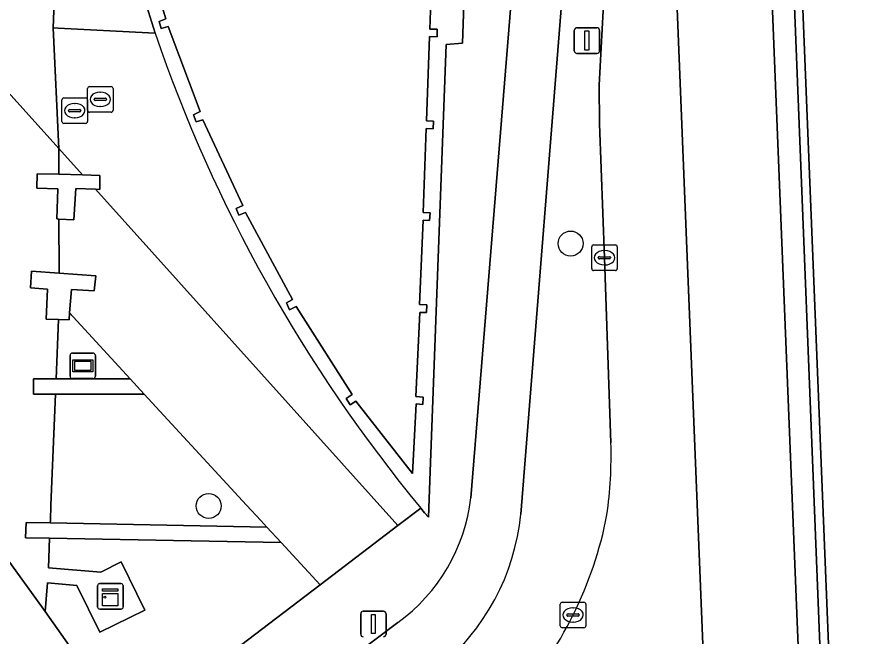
# Model space of a CAD drawing. Extents: x 158352 to 159489, y 383828 to 384603.
# Drawn here: x 159221.82 to 159255.56, y 384049.72 to 384073.98 of the extents above; entities that cross this region are included whole.
import ezdxf

# ---------------------------------------------------------------- set-up
doc = ezdxf.new("R2010")
doc.units = 0
for name, color, linetype in [('IMGEO_Berm_groen', 7, 'Continuous'), ('IMGEO_Berm_open', 7, 'Continuous'), ('IMGEO_Boom', 7, 'Continuous'), ('IMGEO_Fietspad_gesloten', 7, 'Continuous'), ('IMGEO_Groenvoorziening', 7, 'Continuous'), ('IMGEO_Haag', 7, 'Continuous'), ('IMGEO_Kast', 7, 'Continuous'), ('IMGEO_Kolk', 7, 'Continuous'), ('IMGEO_Lichtmast', 7, 'Continuous'), ('IMGEO_Muur', 7, 'Continuous'), ('IMGEO_Pand', 7, 'Continuous'), ('IMGEO_Pand_overbouw', 7, 'Continuous'), ('IMGEO_Reclamebord', 7, 'Continuous'), ('IMGEO_Rijbaan_lokaal_gesloten', 7, 'Continuous'), ('IMGEO_Rijbaan_regionaal_gesloten', 7, 'Continuous'), ('IMGEO_Rioolput', 7, 'Continuous'), ('IMGEO_Voetpad_open', 7, 'Continuous')]:
    doc.layers.add(name, color=color, linetype=linetype)

msp = doc.modelspace()

# ---------------------------------------------------------------- linework, layer by layer
at = {"layer": 'IMGEO_Berm_groen'}
msp.add_lwpolyline([(159245.071, 384057.31), (159244.819, 384064.559), (159244.621, 384069.805), (159244.607, 384071.323), (159244.924, 384077.179), (159243.352, 384077.273), (159241.544, 384054.515)], dxfattribs=at)
for centre, radius, start, end in [((159227.856, 384056.846), 17.222, 352.1291, 1.5427), ((159232.574, 384055.434), 9.017, 309.4627, 354.1474), ((159229.876, 384057.391), 15.317, 318.0702, 349.075)]:
    msp.add_arc(centre, radius, start, end, dxfattribs=at)
at = {"layer": 'IMGEO_Berm_open'}
for points in [[(159250.538, 384095.627), (159251.742, 384065.792), (159252.361, 384050.297), (159252.608, 384044.429), (159252.551, 384039.41), (159252.325, 384030.486), (159252.307, 384030.347)], [(159252.634, 384030.073), (159254.028, 384030.017), (159251.43, 384095.453)]]:
    msp.add_lwpolyline(points, dxfattribs=at)
at = {"layer": 'IMGEO_Boom'}
for centre in [(159243.492, 384065.116), (159229.315, 384054.839)]:
    msp.add_circle(centre, 0.489, dxfattribs=at)
at = {"layer": 'IMGEO_Fietspad_gesloten'}
for points in [[(159242.892, 384095.844), (159239.583, 384055.16)], [(159241.544, 384054.515), (159243.352, 384077.273)], [(159236.722, 384050.273), (159232.267, 384046.922), (159230.294, 384045.438)]]:
    msp.add_lwpolyline(points, dxfattribs=at)
for centre, radius, start, end in [((159232.618, 384055.957), 7.011, 305.8339, 353.4741), ((159232.574, 384055.434), 9.017, 309.4627, 354.1474)]:
    msp.add_arc(centre, radius, start, end, dxfattribs=at)
at = {"layer": 'IMGEO_Groenvoorziening'}
for points in [[(159224.11, 384067.27), (159224.878, 384067.242), (159225.049, 384067.236), (159225.055, 384067.785), (159224.374, 384067.803), (159223.444, 384067.827), (159222.6, 384067.849), (159222.587, 384067.287), (159223.406, 384067.26), (159223.365, 384066.078), (159223.419, 384066.072), (159223.449, 384066.07), (159224.033, 384066.037)], [(159223.455, 384063.956), (159222.373, 384064.039), (159222.332, 384063.387), (159223.002, 384063.333), (159222.955, 384062.154), (159223.431, 384062.137), (159223.845, 384062.122), (159223.865, 384062.401), (159223.938, 384063.314), (159224.826, 384063.258), (159224.894, 384063.846)], [(159223.865, 384062.401), (159223.845, 384062.122), (159223.431, 384062.137), (159223.338, 384059.822), (159226.24, 384059.822)], [(159226.793, 384059.222), (159226.24, 384059.822), (159223.338, 384059.822), (159222.448, 384059.822), (159222.448, 384059.222), (159223.314, 384059.222)], [(159226.793, 384059.222), (159223.314, 384059.222), (159223.139, 384054.87), (159223.115, 384054.27), (159223.111, 384054.172), (159231.596, 384054.005), (159231.352, 384054.27), (159230.799, 384054.87)], [(159231.596, 384054.005), (159223.111, 384054.172), (159222.167, 384054.191), (159222.14, 384053.595), (159223.087, 384053.577), (159228.629, 384053.47), (159232.151, 384053.402)], [(159233.676, 384051.746), (159232.151, 384053.402), (159228.629, 384053.47), (159223.087, 384053.577), (159223.041, 384052.419), (159225.09, 384052.247), (159225.887, 384052.648), (159226.816, 384050.757), (159225.047, 384049.895), (159224.151, 384051.726), (159222.997, 384051.829), (159222.917, 384050.705), (159226.201, 384046.048), (159230.566, 384049.375)]]:
    msp.add_lwpolyline(points, close=True, dxfattribs=at)
at = {"layer": 'IMGEO_Haag'}
for points in [[(159224.11, 384067.27), (159224.878, 384067.242), (159225.049, 384067.236), (159225.055, 384067.785), (159224.374, 384067.803), (159223.444, 384067.827), (159222.6, 384067.849), (159222.587, 384067.287), (159223.406, 384067.26), (159223.365, 384066.078), (159223.419, 384066.072), (159223.449, 384066.07), (159224.033, 384066.037)], [(159223.455, 384063.956), (159222.373, 384064.039), (159222.332, 384063.387), (159223.002, 384063.333), (159222.955, 384062.154), (159223.431, 384062.137), (159223.845, 384062.122), (159223.865, 384062.401), (159223.938, 384063.314), (159224.826, 384063.258), (159224.894, 384063.846)], [(159226.793, 384059.222), (159226.24, 384059.822), (159223.338, 384059.822), (159222.448, 384059.822), (159222.448, 384059.222), (159223.314, 384059.222)], [(159231.596, 384054.005), (159223.111, 384054.172), (159222.167, 384054.191), (159222.14, 384053.595), (159223.087, 384053.577), (159228.629, 384053.47), (159232.151, 384053.402)]]:
    msp.add_lwpolyline(points, close=True, dxfattribs=at)
at = {"layer": 'IMGEO_Kast'}
for p, q in [((159224.965, 384050.874), (159224.965, 384051.715)), ((159224.965, 384051.715), (159224.965, 384050.874)), ((159225.04, 384051.799), (159225.881, 384051.799)), ((159225.881, 384051.799), (159225.04, 384051.799)), ((159225.965, 384051.724), (159225.965, 384050.883)), ((159225.965, 384050.883), (159225.965, 384051.724)), ((159225.89, 384050.799), (159225.049, 384050.799)), ((159225.049, 384050.799), (159225.89, 384050.799))]:
    msp.add_line(p, q, dxfattribs=at)
for points in [[(159225.16, 384051.589), (159225.76, 384051.589), (159225.76, 384051.504), (159225.16, 384051.504), (159225.16, 384051.589)], [(159225.16, 384051.414), (159225.76, 384051.414), (159225.76, 384050.925), (159225.16, 384050.925), (159225.16, 384051.414)]]:
    msp.add_lwpolyline(points, dxfattribs=at)
msp.add_circle((159225.244, 384051.263), 0.0377, dxfattribs=at)
for centre, start, end in [((159225.043, 384051.721), 92.4484, 184.2845), ((159225.043, 384051.721), 92.4484, 184.2845), ((159225.887, 384051.721), 2.4484, 94.2845), ((159225.887, 384051.721), 2.4484, 94.2845), ((159225.043, 384050.877), 182.4484, 274.2845), ((159225.043, 384050.877), 182.4484, 274.2845), ((159225.887, 384050.877), 272.4484, 4.2845), ((159225.887, 384050.877), 272.4484, 4.2845)]:
    msp.add_arc(centre, 0.0779, start, end, dxfattribs=at)
at = {"layer": 'IMGEO_Kolk'}
for p, q in [((159244.317, 384064.132), (159244.317, 384064.984)), ((159244.392, 384065.058), (159245.244, 384065.058)), ((159244.805, 384064.838), (159244.83, 384064.838)), ((159245.318, 384064.984), (159245.318, 384064.132)), ((159244.576, 384064.552), (159244.576, 384064.564)), ((159245.014, 384064.515), (159244.616, 384064.515)), ((159244.619, 384064.601), (159245.017, 384064.601)), ((159245.06, 384064.564), (159245.06, 384064.552)), ((159244.828, 384064.278), (159244.803, 384064.278)), ((159245.244, 384064.058), (159244.392, 384064.058)), ((159243.087, 384050.143), (159243.087, 384050.995)), ((159243.162, 384051.069), (159244.014, 384051.069)), ((159244.088, 384050.995), (159244.088, 384050.143)), ((159243.575, 384050.849), (159243.6, 384050.849)), ((159243.346, 384050.563), (159243.346, 384050.575)), ((159243.784, 384050.526), (159243.386, 384050.526)), ((159243.389, 384050.612), (159243.787, 384050.612)), ((159243.83, 384050.575), (159243.83, 384050.563)), ((159244.014, 384050.069), (159243.162, 384050.069)), ((159243.598, 384050.289), (159243.573, 384050.289))]:
    msp.add_line(p, q, dxfattribs=at)
for points in [[(159244.317, 384064.132), (159244.317, 384064.984)], [(159244.392, 384065.058), (159245.244, 384065.058)], [(159245.318, 384064.984), (159245.318, 384064.132)], [(159245.244, 384064.058), (159244.392, 384064.058)], [(159243.087, 384050.143), (159243.087, 384050.995)], [(159243.162, 384051.069), (159244.014, 384051.069)], [(159244.088, 384050.995), (159244.088, 384050.143)], [(159244.014, 384050.069), (159243.162, 384050.069)]]:
    msp.add_lwpolyline(points, dxfattribs=at)
for centre, radius, start, end in [((159244.394, 384064.982), 0.0765, 91.552, 178.448), ((159244.394, 384064.982), 0.0765, 91.552, 178.448), ((159245.242, 384064.982), 0.0765, 1.552, 88.448), ((159245.242, 384064.982), 0.0765, 1.552, 88.448), ((159244.616, 384064.561), 0.0403, 85.8775, 175.7526), ((159244.613, 384064.551), 0.0366, 178.938, 274.7102), ((159245.017, 384064.558), 0.043, 264.8664, 352.4533), ((159245.021, 384064.563), 0.0386, 1.7309, 96.639), ((159244.394, 384064.134), 0.0765, 181.552, 268.448), ((159244.394, 384064.134), 0.0765, 181.552, 268.448), ((159245.242, 384064.134), 0.0765, 271.552, 358.448), ((159245.242, 384064.134), 0.0765, 271.552, 358.448), ((159243.164, 384050.993), 0.0765, 91.552, 178.448), ((159243.164, 384050.993), 0.0765, 91.552, 178.448), ((159244.012, 384050.993), 0.0765, 1.552, 88.448), ((159244.012, 384050.993), 0.0765, 1.552, 88.448), ((159243.386, 384050.572), 0.0403, 85.8775, 175.7526), ((159243.383, 384050.562), 0.0366, 178.938, 274.7102), ((159243.787, 384050.569), 0.043, 264.8664, 352.4533), ((159243.791, 384050.574), 0.0386, 1.7309, 96.639), ((159243.164, 384050.145), 0.0765, 181.552, 268.448), ((159243.164, 384050.145), 0.0765, 181.552, 268.448), ((159244.012, 384050.145), 0.0765, 271.552, 358.448), ((159244.012, 384050.145), 0.0765, 271.552, 358.448)]:
    msp.add_arc(centre, radius, start, end, dxfattribs=at)
for centre, major_axis, ratio, start_param, end_param in [((159244.804, 384064.558), (-0.387, 0.002), 0.722429, 4.712389, 7.853982), ((159244.829, 384064.558), (-0.39, 0.002), 0.717154, 1.570796, 4.712389), ((159243.574, 384050.569), (-0.387, 0.002), 0.722429, 4.712389, 7.853982), ((159243.599, 384050.569), (-0.39, 0.002), 0.717154, 1.570796, 4.712389)]:
    msp.add_ellipse(centre, major_axis=major_axis, ratio=ratio, start_param=start_param, end_param=end_param, dxfattribs=at)
at = {"layer": 'IMGEO_Lichtmast'}
for p, q in [((159243.634, 384072.664), (159243.634, 384073.464)), ((159243.634, 384073.464), (159243.634, 384072.664)), ((159243.734, 384073.564), (159244.524, 384073.564)), ((159244.524, 384073.564), (159243.734, 384073.564)), ((159244.624, 384073.464), (159244.624, 384072.664)), ((159244.624, 384072.664), (159244.624, 384073.464)), ((159244.524, 384072.564), (159243.734, 384072.564)), ((159243.734, 384072.564), (159244.524, 384072.564)), ((159235.372, 384050.715), (159236.162, 384050.715)), ((159236.162, 384050.715), (159235.372, 384050.715)), ((159235.272, 384049.815), (159235.272, 384050.615)), ((159235.272, 384050.615), (159235.272, 384049.815)), ((159236.262, 384050.615), (159236.262, 384049.815)), ((159236.262, 384049.815), (159236.262, 384050.615))]:
    msp.add_line(p, q, dxfattribs=at)
for points in [[(159244.054, 384073.439), (159244.204, 384073.439), (159244.204, 384072.689), (159244.054, 384072.689), (159244.054, 384073.439)], [(159235.692, 384050.59), (159235.842, 384050.59), (159235.842, 384049.84), (159235.692, 384049.84), (159235.692, 384050.59)]]:
    msp.add_lwpolyline(points, dxfattribs=at)
for centre, start, end in [((159243.734, 384073.464), 90, 180), ((159243.734, 384073.464), 90, 180), ((159244.524, 384073.464), 0, 90), ((159244.524, 384073.464), 360, 90), ((159243.734, 384072.664), 180, 270), ((159243.734, 384072.664), 180, 270), ((159244.524, 384072.664), 270, 0), ((159244.524, 384072.664), 270, 0), ((159235.372, 384050.615), 90, 180), ((159235.372, 384050.615), 90, 180), ((159236.162, 384050.615), 0, 90), ((159236.162, 384050.615), 360, 90), ((159235.372, 384049.815), 180, 270), ((159235.372, 384049.815), 180, 270), ((159236.162, 384049.815), 270, 0), ((159236.162, 384049.815), 270, 0)]:
    msp.add_arc(centre, 0.1, start, end, dxfattribs=at)
at = {"layer": 'IMGEO_Muur'}
msp.add_lwpolyline([(159251.43, 384095.453), (159254.028, 384030.017), (159254.373, 384030.031), (159251.709, 384095.96)], dxfattribs=at)
at = {"layer": 'IMGEO_Pand'}
msp.add_lwpolyline([(159226.634, 384077.259), (159227.641, 384073.913), (159227.37, 384073.817), (159227.456, 384073.532), (159227.726, 384073.612), (159228.982, 384070.288), (159228.727, 384070.159), (159228.827, 384069.875), (159229.091, 384069.958), (159230.647, 384066.599), (159230.386, 384066.49), (159230.502, 384066.221), (159230.76, 384066.329), (159232.601, 384062.918), (159232.359, 384062.794), (159232.486, 384062.515), (159232.742, 384062.652), (159234.933, 384059.203), (159234.703, 384059.05), (159234.855, 384058.799), (159235.082, 384058.938), (159237.304, 384056.109), (159237.439, 384058.836), (159237.705, 384058.817), (159237.719, 384059.104), (159237.433, 384059.131), (159237.59, 384062.418), (159237.849, 384062.419), (159237.859, 384062.709), (159237.572, 384062.728), (159237.713, 384066.032), (159237.965, 384066.017), (159237.995, 384066.319), (159237.713, 384066.331), (159237.84, 384069.623), (159238.112, 384069.612), (159238.12, 384069.914), (159237.849, 384069.924), (159237.968, 384073.221), (159238.268, 384073.207), (159238.264, 384073.505), (159237.981, 384073.513), (159238.1, 384076.817)], dxfattribs=at)
at = {"layer": 'IMGEO_Pand_overbouw'}
for points in [[(159237.625, 384054.756), (159237.773, 384054.575), (159237.922, 384054.395), (159237.986, 384056.19), (159238.612, 384072.905), (159239.262, 384072.96), (159239.779, 384088.156)], [(159223.529, 384081.196), (159223.224, 384073.565), (159223.426, 384073.554), (159226.952, 384073.366), (159227.217, 384073.352)], [(159235.082, 384058.938), (159234.855, 384058.799), (159234.703, 384059.05), (159234.933, 384059.203), (159232.742, 384062.652), (159232.486, 384062.515), (159232.359, 384062.794), (159232.601, 384062.918), (159230.76, 384066.329), (159230.502, 384066.221), (159230.386, 384066.49), (159230.647, 384066.599), (159229.091, 384069.958), (159228.827, 384069.875), (159228.727, 384070.159), (159228.982, 384070.288), (159227.726, 384073.612), (159227.456, 384073.532), (159227.37, 384073.817), (159227.641, 384073.913), (159226.634, 384077.259)], [(159238.1, 384076.817), (159237.981, 384073.513), (159238.264, 384073.505), (159238.268, 384073.207), (159237.968, 384073.221), (159237.849, 384069.924), (159238.12, 384069.914), (159238.112, 384069.612), (159237.84, 384069.623), (159237.713, 384066.331), (159237.995, 384066.319), (159237.965, 384066.017), (159237.713, 384066.032), (159237.572, 384062.728), (159237.859, 384062.709), (159237.849, 384062.419), (159237.59, 384062.418), (159237.433, 384059.131), (159237.719, 384059.104), (159237.705, 384058.817), (159237.439, 384058.836), (159237.304, 384056.109), (159235.082, 384058.938)]]:
    msp.add_lwpolyline(points, dxfattribs=at)
msp.add_arc((159283.391, 384092.582), 59.375, 198.89712, 219.57351, dxfattribs=at)
at = {"layer": 'IMGEO_Reclamebord'}
for p, q in [((159223.988, 384060.825), (159224.778, 384060.825)), ((159224.778, 384060.825), (159223.988, 384060.825)), ((159223.888, 384059.925), (159223.888, 384060.725)), ((159223.888, 384060.725), (159223.888, 384059.925)), ((159224.878, 384060.725), (159224.878, 384059.925)), ((159224.878, 384059.925), (159224.878, 384060.725)), ((159224.778, 384059.825), (159223.988, 384059.825)), ((159223.988, 384059.825), (159224.778, 384059.825))]:
    msp.add_line(p, q, dxfattribs=at)
for points in [[(159223.989, 384060.557), (159224.777, 384060.557), (159224.777, 384060.093), (159223.989, 384060.093), (159223.989, 384060.557)], [(159224.054, 384060.492), (159224.054, 384060.158), (159224.712, 384060.158), (159224.712, 384060.492), (159224.054, 384060.492)]]:
    msp.add_lwpolyline(points, dxfattribs=at)
for centre, start, end in [((159223.988, 384060.725), 90, 180), ((159223.988, 384060.725), 90, 180), ((159224.778, 384060.725), 0, 90), ((159224.778, 384060.725), 360, 90), ((159223.988, 384059.925), 180, 270), ((159223.988, 384059.925), 180, 270), ((159224.778, 384059.925), 270, 0), ((159224.778, 384059.925), 270, 0)]:
    msp.add_arc(centre, 0.1, start, end, dxfattribs=at)
at = {"layer": 'IMGEO_Rijbaan_lokaal_gesloten'}
msp.add_lwpolyline([(159226.438, 384045.831), (159226.201, 384046.048), (159222.917, 384050.705), (159222.541, 384051.218), (159221.494, 384052.678), (159215.445, 384048.229), (159219.829, 384042.173), (159220.248, 384041.537), (159221.684, 384039.551), (159221.787, 384039.404), (159223.522, 384036.978), (159228.552, 384030.003), (159231.037, 384026.564), (159232.494, 384024.534), (159232.571, 384024.427), (159234.306, 384021.995), (159234.416, 384021.841), (159239.995, 384024.528)], dxfattribs=at)
at = {"layer": 'IMGEO_Rijbaan_regionaal_gesloten'}
for points in [[(159244.898, 384030.17), (159244.597, 384027.658), (159244.117, 384024.527), (159247.7, 384024.418), (159248.49, 384030.255), (159248.85, 384034.532), (159248.999, 384038.823), (159248.935, 384043.115), (159248.92, 384043.477), (159248.903, 384043.839), (159248.885, 384044.201), (159248.638, 384050.069), (159248.019, 384065.564), (159246.815, 384095.399), (159246.77, 384099.184), (159246.835, 384106.313)], [(159246.835, 384106.313), (159246.77, 384099.184), (159246.815, 384095.399), (159248.019, 384065.564), (159248.638, 384050.069), (159248.885, 384044.201), (159248.903, 384043.839), (159248.92, 384043.477), (159248.935, 384043.115), (159248.999, 384038.823), (159248.85, 384034.532), (159248.49, 384030.255), (159247.7, 384024.418), (159251.456, 384024.304), (159251.904, 384027.276), (159251.922, 384027.415), (159252.307, 384030.347), (159252.325, 384030.486), (159252.551, 384039.41), (159252.608, 384044.429), (159252.361, 384050.297), (159251.742, 384065.792), (159250.538, 384095.627)], [(159251.709, 384095.96), (159254.373, 384030.031), (159254.028, 384030.017), (159254.042, 384029.86), (159254.079, 384029.427), (159254.291, 384027.578), (159254.378, 384026.818), (159254.654, 384024.41), (159254.994, 384021.442), (159255.434, 384017.607), (159256.416, 384009.038), (159256.486, 384008.431), (159256.539, 384007.96), (159259.073, 383985.857), (159259.113, 383985.505), (159259.206, 383984.692), (159259.905, 383978.593), (159264.746, 383979.804)], [(159246.242, 384095.503), (159244.905, 384077.385), (159244.924, 384077.179), (159244.607, 384071.323), (159244.621, 384069.805), (159244.819, 384064.559), (159245.071, 384057.31)]]:
    msp.add_lwpolyline(points, dxfattribs=at)
for centre, radius, start, end in [((159227.856, 384056.846), 17.222, 352.1291, 1.5427), ((159229.876, 384057.391), 15.317, 318.0702, 349.075)]:
    msp.add_arc(centre, radius, start, end, dxfattribs=at)
at = {"layer": 'IMGEO_Rioolput'}
for p, q in [((159224.644, 384071.26), (159225.496, 384071.26)), ((159224.569, 384070.334), (159224.569, 384071.186)), ((159225.057, 384071.04), (159225.082, 384071.04)), ((159225.57, 384071.186), (159225.57, 384070.334)), ((159223.569, 384069.893), (159223.569, 384070.745)), ((159223.644, 384070.819), (159224.496, 384070.819)), ((159224.057, 384070.599), (159224.082, 384070.599)), ((159224.57, 384070.745), (159224.57, 384069.893)), ((159224.828, 384070.754), (159224.828, 384070.766)), ((159225.266, 384070.717), (159224.868, 384070.717)), ((159224.871, 384070.803), (159225.269, 384070.803)), ((159225.312, 384070.766), (159225.312, 384070.754)), ((159223.828, 384070.313), (159223.828, 384070.325)), ((159224.266, 384070.276), (159223.868, 384070.276)), ((159223.871, 384070.362), (159224.269, 384070.362)), ((159224.312, 384070.325), (159224.312, 384070.313)), ((159225.496, 384070.26), (159224.644, 384070.26)), ((159225.08, 384070.48), (159225.055, 384070.48)), ((159224.08, 384070.039), (159224.055, 384070.039)), ((159224.496, 384069.819), (159223.644, 384069.819))]:
    msp.add_line(p, q, dxfattribs=at)
for points in [[(159224.644, 384071.26), (159225.496, 384071.26)], [(159224.569, 384070.334), (159224.569, 384071.186)], [(159225.57, 384071.186), (159225.57, 384070.334)], [(159223.569, 384069.893), (159223.569, 384070.745)], [(159223.644, 384070.819), (159224.496, 384070.819)], [(159224.57, 384070.745), (159224.57, 384069.893)], [(159225.496, 384070.26), (159224.644, 384070.26)], [(159224.496, 384069.819), (159223.644, 384069.819)]]:
    msp.add_lwpolyline(points, dxfattribs=at)
for centre, radius, start, end in [((159224.646, 384071.184), 0.0765, 91.552, 178.448), ((159224.646, 384071.184), 0.0765, 91.552, 178.448), ((159225.494, 384071.184), 0.0765, 1.552, 88.448), ((159225.494, 384071.184), 0.0765, 1.552, 88.448), ((159223.646, 384070.743), 0.0765, 91.552, 178.448), ((159223.646, 384070.743), 0.0765, 91.552, 178.448), ((159224.494, 384070.743), 0.0765, 1.552, 88.448), ((159224.494, 384070.743), 0.0765, 1.552, 88.448), ((159224.868, 384070.763), 0.0403, 85.8775, 175.7526), ((159224.865, 384070.753), 0.0366, 178.938, 274.7102), ((159225.269, 384070.76), 0.043, 264.8664, 352.4533), ((159225.273, 384070.765), 0.0386, 1.7309, 96.639), ((159223.868, 384070.322), 0.0403, 85.8775, 175.7526), ((159223.865, 384070.312), 0.0366, 178.938, 274.7102), ((159224.269, 384070.319), 0.043, 264.8664, 352.4533), ((159224.273, 384070.324), 0.0386, 1.7309, 96.639), ((159224.646, 384070.336), 0.0765, 181.552, 268.448), ((159224.646, 384070.336), 0.0765, 181.552, 268.448), ((159225.494, 384070.336), 0.0765, 271.552, 358.448), ((159225.494, 384070.336), 0.0765, 271.552, 358.448), ((159223.646, 384069.895), 0.0765, 181.552, 268.448), ((159223.646, 384069.895), 0.0765, 181.552, 268.448), ((159224.494, 384069.895), 0.0765, 271.552, 358.448), ((159224.494, 384069.895), 0.0765, 271.552, 358.448)]:
    msp.add_arc(centre, radius, start, end, dxfattribs=at)
for centre, major_axis, ratio, start_param, end_param in [((159225.056, 384070.76), (-0.387, 0.002), 0.722429, 4.712389, 7.853982), ((159225.081, 384070.76), (-0.39, 0.002), 0.717154, 1.570796, 4.712389), ((159224.056, 384070.319), (-0.387, 0.002), 0.722429, 4.712389, 7.853982), ((159224.081, 384070.319), (-0.39, 0.002), 0.717154, 1.570796, 4.712389)]:
    msp.add_ellipse(centre, major_axis=major_axis, ratio=ratio, start_param=start_param, end_param=end_param, dxfattribs=at)
at = {"layer": 'IMGEO_Voetpad_open'}
for points in [[(159243.123, 384115.407), (159242.728, 384111.611), (159240.051, 384111.827), (159239.943, 384109.702), (159239.35, 384092.98), (159238.697, 384092.997), (159238.621, 384091.518), (159238.911, 384091.501), (159238.901, 384091.185), (159238.633, 384091.188), (159238.569, 384089.933), (159238.521, 384088.202), (159239.779, 384088.156), (159239.262, 384072.96), (159238.612, 384072.905), (159237.986, 384056.19), (159237.922, 384054.395), (159237.773, 384054.575), (159237.625, 384054.756), (159236.725, 384054.07), (159233.676, 384051.746), (159230.566, 384049.375), (159232.267, 384046.922), (159236.722, 384050.273)], [(159239.583, 384055.16), (159242.892, 384095.844)], [(159237.922, 384054.395), (159237.986, 384056.19), (159238.612, 384072.905), (159239.262, 384072.96), (159239.779, 384088.156)], [(159219.548, 384075.778), (159219.515, 384075.109), (159219.485, 384074.268), (159220.271, 384074.268), (159220.291, 384073.706), (159219.702, 384073.693), (159219.692, 384072.999), (159223.441, 384068.84), (159223.224, 384073.565), (159223.529, 384081.196)], [(159238.1, 384076.817), (159237.981, 384073.513), (159238.264, 384073.505), (159238.268, 384073.207), (159237.968, 384073.221), (159237.849, 384069.924), (159238.12, 384069.914), (159238.112, 384069.612), (159237.84, 384069.623), (159237.713, 384066.331), (159237.995, 384066.319), (159237.965, 384066.017), (159237.713, 384066.032), (159237.572, 384062.728), (159237.859, 384062.709), (159237.849, 384062.419), (159237.59, 384062.418), (159237.433, 384059.131), (159237.719, 384059.104), (159237.705, 384058.817), (159237.439, 384058.836), (159237.304, 384056.109), (159235.082, 384058.938), (159234.855, 384058.799), (159234.703, 384059.05), (159234.933, 384059.203), (159232.742, 384062.652), (159232.486, 384062.515), (159232.359, 384062.794), (159232.601, 384062.918), (159230.76, 384066.329), (159230.502, 384066.221), (159230.386, 384066.49), (159230.647, 384066.599), (159229.091, 384069.958), (159228.827, 384069.875), (159228.727, 384070.159), (159228.982, 384070.288), (159227.726, 384073.612), (159227.456, 384073.532), (159227.37, 384073.817), (159227.641, 384073.913), (159226.634, 384077.259)], [(159226.116, 384076.918), (159227.217, 384073.352)], [(159227.217, 384073.352), (159226.952, 384073.366), (159223.426, 384073.554), (159223.224, 384073.565), (159223.441, 384068.84), (159224.374, 384067.803), (159225.055, 384067.785), (159225.049, 384067.236), (159224.878, 384067.242), (159236.725, 384054.07), (159237.625, 384054.756)], [(159221.494, 384052.678), (159222.541, 384051.218), (159222.917, 384050.705), (159222.997, 384051.829), (159224.151, 384051.726), (159225.047, 384049.895), (159226.816, 384050.757), (159225.887, 384052.648), (159225.09, 384052.247), (159223.041, 384052.419), (159223.087, 384053.577), (159222.14, 384053.595), (159222.167, 384054.191), (159223.111, 384054.172), (159223.115, 384054.27), (159223.139, 384054.87), (159223.314, 384059.222), (159222.448, 384059.222), (159222.448, 384059.822), (159223.338, 384059.822), (159223.431, 384062.137), (159222.955, 384062.154), (159223.002, 384063.333), (159222.332, 384063.387), (159222.373, 384064.039), (159223.455, 384063.956), (159223.455, 384064.045), (159223.449, 384066.07), (159223.419, 384066.072), (159223.365, 384066.078), (159223.406, 384067.26), (159222.587, 384067.287), (159222.6, 384067.849), (159223.444, 384067.827), (159223.441, 384068.84), (159219.692, 384072.999)], [(159237.625, 384054.756), (159237.773, 384054.575), (159237.922, 384054.395)]]:
    msp.add_lwpolyline(points, dxfattribs=at)
for points in [[(159225.237, 384080.546), (159224.798, 384082.767), (159223.595, 384082.847), (159223.477, 384082.855), (159223.57, 384082.221), (159223.717, 384081.22), (159223.529, 384081.196), (159223.224, 384073.565), (159223.426, 384073.554), (159226.952, 384073.366), (159227.217, 384073.352), (159226.116, 384076.918)], [(159223.441, 384068.84), (159223.444, 384067.827), (159224.374, 384067.803)], [(159224.878, 384067.242), (159224.11, 384067.27), (159224.033, 384066.037), (159223.449, 384066.07), (159223.455, 384064.045), (159223.455, 384063.956), (159224.894, 384063.846), (159224.826, 384063.258), (159223.938, 384063.314), (159223.865, 384062.401), (159226.24, 384059.822), (159226.793, 384059.222), (159230.799, 384054.87), (159231.352, 384054.27), (159231.596, 384054.005), (159232.151, 384053.402), (159233.676, 384051.746), (159236.725, 384054.07)]]:
    msp.add_lwpolyline(points, close=True, dxfattribs=at)
for centre, radius, start, end in [((159283.391, 384092.582), 59.375, 198.89712, 219.57351), ((159283.391, 384092.582), 59.375, 198.89712, 219.57351), ((159232.618, 384055.957), 7.011, 305.8339, 353.4741)]:
    msp.add_arc(centre, radius, start, end, dxfattribs=at)

doc.saveas('drawing.dxf')
